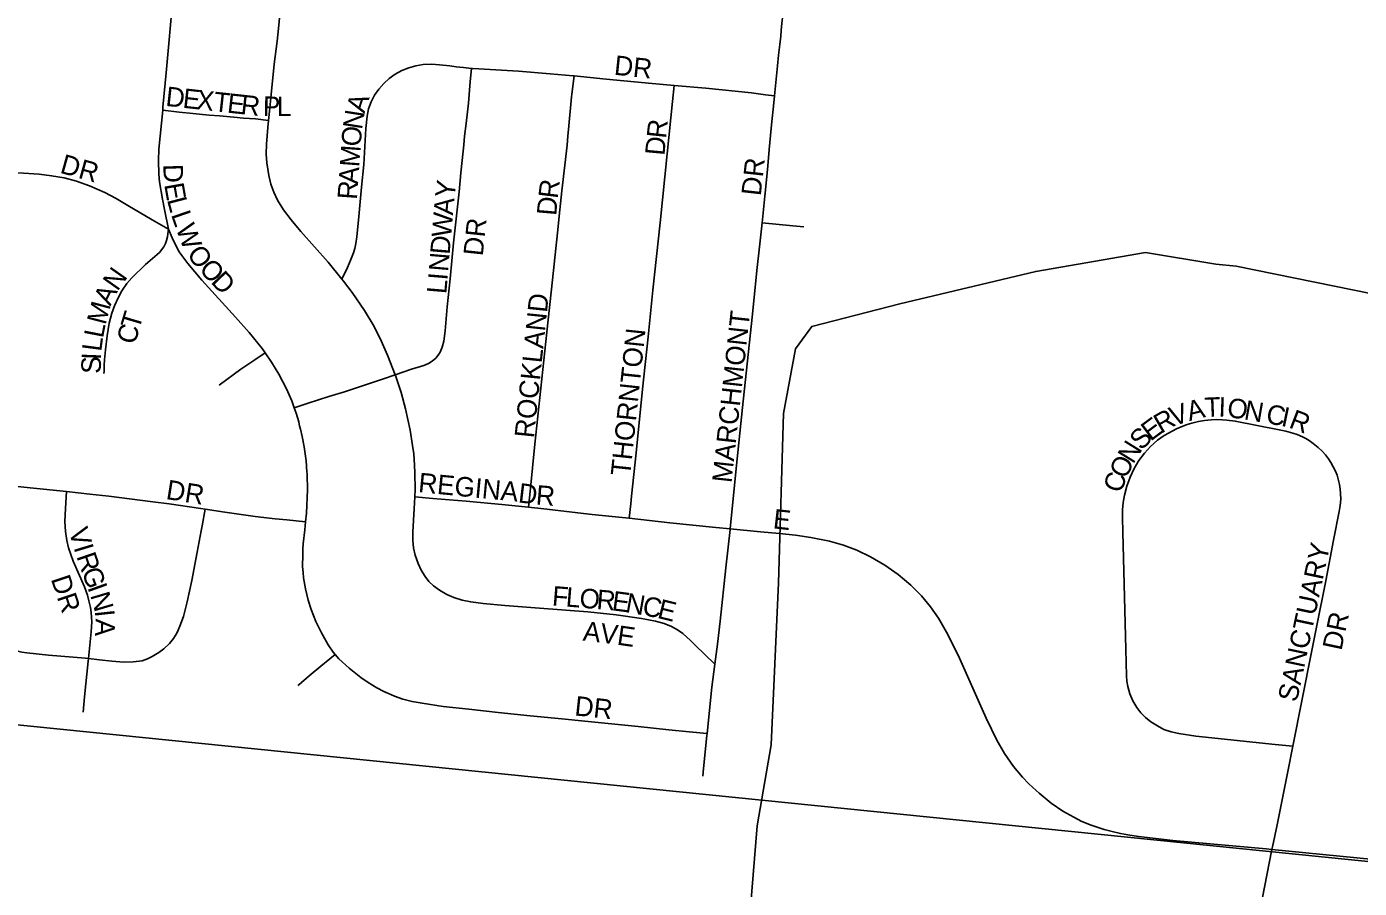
# Model space of a CAD drawing. Extents: x 1410790 to 1770854, y 448063 to 770588.
# Drawn here: x 1542300 to 1545713, y 660281 to 662488 of the extents above; entities that cross this region are included whole.
import ezdxf

# ---------------------------------------------------------------- set-up
doc = ezdxf.new("R2010")
doc.units = 0
for name, color, linetype in [('GM_X_City_Street', 7, 'Continuous'), ('GM_X_City_Street_Text', 7, 'Continuous'), ('GM_X_Minor_River', 7, 'Continuous'), ('GM_X_Section', 7, 'Continuous')]:
    doc.layers.add(name, color=color, linetype=linetype)

msp = doc.modelspace()

# ---------------------------------------------------------------- linework, layer by layer
at = {"layer": 'GM_X_City_Street'}
for points in [[(1542648.3, 662274), (1542649.1, 662282.1), (1542657.2, 662370.2), (1542675.1, 662569), (1542685.9, 662673.2), (1542692.8, 662791), (1542695.9, 662841.9)], [(1542919.1, 662248.1), (1542919.9, 662255.6), (1542921.5, 662271.9), (1542926, 662314.2), (1542934.1, 662392.4), (1542941.1, 662451), (1542944.7, 662483.5), (1542948.8, 662529.1), (1542949.9, 662535.6), (1542950.5, 662545.3), (1542956.1, 662600.9), (1542957.3, 662627.5), (1542956.3, 662647.7), (1542953.9, 662670.2), (1542950, 662690.7), (1542945.2, 662709.6), (1542934.9, 662744.4)], [(1544214.9, 662310.8), (1544217.6, 662336.4), (1544222.9, 662388.2), (1544225.5, 662414.8), (1544228.6, 662442.3), (1544231, 662463.6), (1544232.5, 662478.6), (1544234.1, 662497.5), (1544236.5, 662518), (1544238.1, 662534.6), (1544241.2, 662557.4), (1544244, 662590)], [(1543107.1, 661841.7), (1543121.8, 661871.6), (1543130.5, 661891.3), (1543136.8, 661908.7), (1543140, 661919.7), (1543143.1, 661932.3), (1543145.5, 661949.7), (1543151, 662001.7), (1543157.8, 662076.7), (1543163.6, 662135.5), (1543165.9, 662181.5), (1543168.3, 662227), (1543171.7, 662259.2), (1543175.7, 662277.8), (1543182.1, 662295.7), (1543190.8, 662312.6), (1543201.8, 662328.1), (1543214.5, 662342.4), (1543228.6, 662355.3), (1543244, 662366.6), (1543260.6, 662375.8), (1543278.3, 662383.1), (1543296.6, 662388.2), (1543315.5, 662391.1), (1543337.8, 662391.9), (1543356.9, 662390.5), (1543383.6, 662388), (1543400.1, 662385.6), (1543418.7, 662383.4), (1543425.3, 662382.5), (1543439, 662381.2)], [(1543244, 661596.3), (1543285.3, 661610.9), (1543316.7, 661620.6), (1543328.9, 661625.3), (1543338.8, 661631), (1543347.4, 661638.8), (1543353.7, 661646.3), (1543358.8, 661654.7), (1543364, 661666.8), (1543368.2, 661682.6), (1543371.7, 661708.7), (1543377, 661770.8), (1543384.8, 661842.6), (1543393.4, 661934.2), (1543407.2, 662064.8), (1543412.2, 662113.7), (1543418.1, 662169), (1543419.5, 662185.3), (1543421.4, 662208), (1543425.1, 662240.5), (1543431.2, 662292.5), (1543436.1, 662348.1), (1543439, 662381.2)], [(1543439, 662381.2), (1543441.6, 662381), (1543458, 662380.2), (1543559.5, 662374.3), (1543640.5, 662367.5), (1543699.7, 662362.3), (1543701.7, 662362.1)], [(1543585.5, 661257), (1543589.6, 661297.8), (1543601.7, 661418.6), (1543609.3, 661490.3), (1543632.3, 661705.7), (1543646.9, 661839.4), (1543659.1, 661960.1), (1543665.2, 662018.8), (1543670.4, 662067.7), (1543683.8, 662185), (1543685.8, 662207.8), (1543688.2, 662233.8), (1543695.3, 662308.7), (1543696.1, 662315.2), (1543701.7, 662362.1)], [(1543701.7, 662362.1), (1543784.4, 662353.3), (1543901.9, 662342.8), (1543957.8, 662337.7)], [(1543843.3, 661228.9), (1543846.8, 661266), (1543848.7, 661285.7), (1543860.5, 661396.7), (1543877.4, 661560), (1543891.2, 661693.9), (1543903.9, 661813.3), (1543922, 661986), (1543940.6, 662162.4), (1543953.7, 662296.4), (1543957.8, 662337.7)], [(1543957.8, 662337.7), (1544038.9, 662330.2), (1544156.3, 662318.7), (1544191.7, 662313.9), (1544214.9, 662310.8)], [(1544183.6, 661985.6), (1544190.2, 662053.9), (1544194.3, 662095.6), (1544198.2, 662131.3), (1544201.6, 662173.3), (1544207.9, 662245), (1544212.1, 662284.3), (1544214.9, 662310.8)], [(1542663.5, 661969.1), (1542652.9, 662019.4), (1542647.7, 662046.5), (1542639.8, 662090.9), (1542638.1, 662110), (1542637.2, 662145.6), (1542638.4, 662174.7), (1542648.3, 662274)], [(1542648.3, 662274), (1542690.6, 662268.9), (1542725.3, 662265.8), (1542767.1, 662261.8), (1542793.9, 662259.5), (1542830.9, 662256.3), (1542855.4, 662254), (1542885.7, 662251.9), (1542919.1, 662248.1)], [(1543107.1, 661841.7), (1543071.8, 661884.6), (1543002.3, 661963.3), (1542977, 661993.1), (1542957.6, 662019.2), (1542942.2, 662043.7), (1542932.7, 662063.9), (1542925.3, 662085.1), (1542920.1, 662107), (1542915, 662139), (1542913.4, 662161.5), (1542914, 662187.4), (1542917.2, 662229.6), (1542919.1, 662248.1)], [(1542237.1, 662115.8), (1542291.8, 662112.8), (1542331.7, 662109.9), (1542364, 662106.3), (1542396.4, 662100.6), (1542427.3, 662092.6), (1542461.2, 662080.2), (1542500.5, 662063.7), (1542529.4, 662048.3), (1542559.5, 662030.4), (1542621.2, 661993.6), (1542663.5, 661969.1)], [(1542498, 661599.6), (1542498.3, 661606), (1542498.8, 661621.6), (1542499.5, 661634.4), (1542501.5, 661660.7), (1542505.8, 661696.6), (1542511.6, 661729), (1542518.2, 661754.5), (1542524.8, 661773), (1542534.3, 661793.9), (1542543.8, 661811.2), (1542556.8, 661830), (1542569.6, 661844.4), (1542604.2, 661878.5), (1542639.9, 661910), (1542651.2, 661923.8), (1542655.4, 661932.6), (1542658, 661940.6), (1542660.3, 661949.7), (1542661.9, 661957.1), (1542663.5, 661969.1)], [(1542910.7, 661652.5), (1542902.8, 661663.9), (1542869.4, 661704.8), (1542834.6, 661744.2), (1542748.6, 661838.9), (1542712.7, 661881.1), (1542697.2, 661901.8), (1542690.9, 661911.2), (1542685.6, 661921), (1542673, 661947.2), (1542663.5, 661969.1)], [(1544101.4, 661201.8), (1544117.3, 661356.4), (1544133.4, 661512.8), (1544157.7, 661744.1), (1544171, 661871.2), (1544175.8, 661916.6), (1544183.6, 661985.6)], [(1544183.6, 661985.6), (1544262.2, 661977.8), (1544290.2, 661975.5)], [(1543244, 661596.3), (1543223.9, 661646.8), (1543205.2, 661689), (1543187, 661724.2), (1543165.2, 661761.1), (1543133.5, 661807.4), (1543111.5, 661836.2), (1543107.1, 661841.7)], [(1542792.8, 661570), (1542848.6, 661610.6), (1542884, 661634.4), (1542910.7, 661652.5)], [(1542985.1, 661511.9), (1542978.7, 661529.7), (1542965.6, 661560.1), (1542946.1, 661598), (1542927.2, 661628.9), (1542910.7, 661652.5)], [(1542985.1, 661511.9), (1543020.6, 661523.5), (1543073.7, 661540.7), (1543114.2, 661553.1), (1543214.1, 661585.8), (1543244, 661596.3)], [(1543294, 661283.5), (1543294.8, 661302.6), (1543293.9, 661345.5), (1543293, 661365.2), (1543291.1, 661393.8), (1543288.4, 661415.7), (1543282, 661454.6), (1543270.5, 661509.5), (1543259.3, 661550.9), (1543244.6, 661594.7), (1543244, 661596.3)], [(1543014.3, 661220.1), (1543016.6, 661242.1), (1543019.2, 661301.4), (1543018.2, 661341), (1543017.6, 661349.5), (1543017, 661359), (1543016.7, 661363.1), (1543015.5, 661376.3), (1543010.5, 661411.8), (1543005.8, 661438), (1543001.6, 661456.7), (1542999.1, 661465.7), (1542998.2, 661469.8), (1542996.6, 661476.3), (1542989.9, 661498.5), (1542985.1, 661511.9)], [(1545542.3, 660644.9), (1545497.5, 660649.5), (1545293.8, 660670.5), (1545250.8, 660677.5), (1545230.9, 660682.2), (1545212.1, 660687.7), (1545195.4, 660697.2), (1545178.6, 660707.7), (1545165.3, 660718.5), (1545153.3, 660730.8), (1545142.7, 660744.3), (1545132.7, 660761.2), (1545125, 660779.3), (1545119.6, 660798.2), (1545117.3, 660811.8), (1545116.4, 660825.5), (1545114.6, 660893.5), (1545112.1, 660993.4), (1545109.5, 661093.4), (1545106.9, 661193.4), (1545105.9, 661231), (1545106.2, 661250.1), (1545107.9, 661269.1), (1545111, 661287.9), (1545117.1, 661311.4), (1545125.4, 661334.3), (1545135.9, 661356.3), (1545148.1, 661376.5), (1545162.2, 661395.5), (1545178, 661413.1), (1545195.4, 661429.2), (1545212.6, 661440.5), (1545233, 661451.7), (1545244.6, 661457.8), (1545256.8, 661463.2), (1545271.9, 661469), (1545283.4, 661472.5), (1545300.5, 661476.4), (1545316, 661479.2), (1545332.9, 661480.6), (1545346.7, 661481.6), (1545362.4, 661481), (1545373, 661480.4), (1545395, 661477.7), (1545507.6, 661455.7), (1545524.8, 661451.7), (1545542.6, 661447), (1545553.8, 661443.3), (1545567, 661437.6), (1545575.5, 661433.3), (1545583.9, 661428.5), (1545594.8, 661420.6), (1545607.5, 661410), (1545617.7, 661400.7), (1545625.9, 661391.4), (1545634.1, 661381.1), (1545639.9, 661371.6)], [(1545542.3, 660644.9), (1545590.4, 660885.7), (1545603.4, 660950), (1545627.2, 661069), (1545646.6, 661172.4), (1545661.4, 661246.1), (1545663.3, 661261.6), (1545665, 661278), (1545664.8, 661292.1), (1545663.8, 661303.4), (1545661.8, 661315), (1545659.7, 661325.3), (1545655.5, 661339.1), (1545651.3, 661349.4), (1545639.9, 661371.6)], [(1542165.3, 661322), (1542309.1, 661306.8), (1542401.8, 661297.1)], [(1542458.1, 660869.7), (1542465.3, 660937.7), (1542466.7, 660963.9), (1542465.3, 660987.2), (1542463.2, 661000.5), (1542459.6, 661017), (1542455.5, 661031.7), (1542447.9, 661053.2), (1542419.5, 661119.4), (1542407.4, 661153.3), (1542402.5, 661172.2), (1542399.1, 661194.8), (1542397.8, 661220.9), (1542399.5, 661253.6), (1542401.8, 661297.1)], [(1542401.8, 661297.1), (1542462.1, 661290.7), (1542510.5, 661285.7), (1542622.9, 661271.2), (1542665.2, 661266.1), (1542745.9, 661254.2), (1542757.1, 661252.3)], [(1544062.2, 660855), (1544011.9, 660904.1), (1544000.1, 660915.6), (1543980.2, 660933.3), (1543966.4, 660943.2), (1543951.6, 660951.3), (1543932.9, 660959), (1543910.4, 660965.3), (1543874.5, 660972), (1543809.3, 660981.1), (1543737.4, 660989), (1543612.9, 660998.3), (1543524.8, 661005.6), (1543469.4, 661010.8), (1543437.1, 661014.6), (1543415.1, 661019.1), (1543393.7, 661026), (1543376.1, 661033.6), (1543356.8, 661044.7), (1543341.6, 661056.2), (1543330.3, 661067.2), (1543320.4, 661079.6), (1543310.4, 661095.8), (1543302.2, 661113.1), (1543295, 661134.3), (1543290.9, 661152.9), (1543288.7, 661171.9), (1543288.6, 661194.4), (1543292.7, 661253.2), (1543294, 661283.5)], [(1543294, 661283.5), (1543340.4, 661279.8), (1543425.4, 661273.1), (1543516.8, 661264.2), (1543585.5, 661257)], [(1542458.1, 660869.7), (1542486.6, 660866.4), (1542518.2, 660862.8), (1542548.5, 660860.6), (1542572.7, 660860.8), (1542595.8, 660863.8), (1542609.6, 660869), (1542621.2, 660874.8), (1542638.1, 660884.9), (1542651.2, 660894.6), (1542665.4, 660908.1), (1542675.8, 660920.6), (1542684.5, 660934.4), (1542688.3, 660941.9), (1542692.6, 660952.4), (1542701.3, 660977.2), (1542711.3, 661015.2), (1542723.2, 661069.5), (1542736.5, 661142.2), (1542747, 661196.9), (1542749.4, 661209.9), (1542757.1, 661252.3)], [(1542757.1, 661252.3), (1542807.2, 661244.1), (1542884.8, 661233.3), (1542936, 661227.6), (1542966.1, 661224.8), (1543014.3, 661220.1)], [(1543585.5, 661257), (1543624.4, 661253), (1543748.2, 661238.5), (1543816.7, 661231.8), (1543843.3, 661228.9)], [(1543090, 660880.1), (1543085, 660885.9), (1543072.2, 660904.3), (1543055.1, 660935.7), (1543040.8, 660964.8), (1543028.7, 660994.8), (1543021, 661019.5), (1543013.9, 661047.9), (1543009.2, 661076.7), (1543007.7, 661089.7), (1543006.6, 661105.7), (1543006.8, 661134.9), (1543007.3, 661151), (1543008, 661163.8), (1543012.1, 661199.5), (1543014.3, 661220.1)], [(1543843.3, 661228.9), (1543947, 661217.4), (1544064.4, 661205.5), (1544101.4, 661201.8)], [(1544062.2, 660855), (1544068.8, 660906.8), (1544076.3, 660965.3), (1544090.8, 661102.2), (1544101.2, 661199.9), (1544101.4, 661201.8)], [(1544101.4, 661201.8), (1544178.8, 661194.5), (1544227.5, 661189.7), (1544269, 661185.5), (1544307.7, 661179.6), (1544355.6, 661170.6), (1544391.5, 661160.2), (1544426.1, 661147.3), (1544461.2, 661130.5), (1544497.5, 661109.1), (1544532, 661084.7), (1544564.1, 661057.4), (1544591.4, 661029.8), (1544614.2, 661002.4), (1544634.6, 660973.2), (1544655.9, 660936.7), (1544685.2, 660878.4), (1544756.9, 660716.6), (1544784.2, 660660.3), (1544804, 660625.9), (1544826.8, 660593.3), (1544850.4, 660565.4), (1544866.6, 660548.6), (1544885.5, 660531.6), (1544892.8, 660524.8), (1544923.5, 660499.5), (1544953.7, 660478.9), (1544981.4, 660463.3), (1545002, 660452.4), (1545025.8, 660442.6), (1545059.6, 660432), (1545080.1, 660426.6), (1545101.3, 660421.5), (1545119.9, 660417.8), (1545146.9, 660413.6), (1545235.1, 660403.3), (1545473.7, 660381.9), (1545488.9, 660380.4)], [(1541884.1, 661009.3), (1541919.6, 661006.8), (1542004.7, 661000.9), (1542034, 660997.1), (1542062.9, 660991), (1542088.1, 660983.5), (1542098.4, 660979.5), (1542115.5, 660972.5), (1542135.8, 660961.8), (1542202.4, 660919.8), (1542231.5, 660904.6), (1542255.8, 660894.7), (1542277.8, 660888.1), (1542287.5, 660885.9), (1542300.4, 660883.8), (1542355.9, 660878.4), (1542450.8, 660870.6), (1542458.1, 660869.7)], [(1542444.7, 660732.1), (1542448, 660771.3), (1542457.3, 660862.7), (1542458.1, 660869.7)], [(1542994.5, 660800.1), (1542996.9, 660802.2), (1543023.7, 660825.5), (1543053.5, 660850.2), (1543076, 660868.7), (1543090, 660880.1)], [(1544042.5, 660677.4), (1543996.6, 660681.8), (1543944.5, 660686.9), (1543866.3, 660695.3), (1543729.3, 660709.4), (1543670.6, 660715.1), (1543589, 660723.1), (1543507.5, 660731.2), (1543432.6, 660739.8), (1543366.4, 660747), (1543312.4, 660755), (1543287.1, 660759.5), (1543263.7, 660765.6), (1543242.2, 660773.4), (1543226.3, 660779.6), (1543215, 660785.2), (1543196.5, 660794.4), (1543174.6, 660808), (1543155.9, 660820.6), (1543125.6, 660845.1), (1543099.5, 660869), (1543090, 660880.1)], [(1544042.5, 660677.4), (1544054.9, 660796.3), (1544062.2, 660855)], [(1544031.1, 660568.2), (1544033.2, 660587.8), (1544042, 660672.5), (1544042.5, 660677.4)], [(1545488.9, 660380.4), (1545490.3, 660387.1), (1545502.3, 660443.8), (1545529.3, 660580), (1545542.3, 660644.9)], [(1545427.4, 660064.5), (1545488.9, 660380.4)], [(1545488.9, 660380.4), (1546002.7, 660330.4)]]:
    msp.add_lwpolyline(points, dxfattribs=at)
at = {"layer": 'GM_X_Minor_River'}
msp.add_lwpolyline([(1545997.5, 661752.3), (1545397.1, 661874.9), (1545345.1, 661879.9), (1545165.4, 661909.7), (1544884, 661861.2), (1544535.9, 661778), (1544310.4, 661720.3), (1544269.2, 661663), (1544237.8, 661497.1), (1544225, 661063.9), (1544206.7, 660648.9), (1544170.4, 660441), (1544141, 660074.5)], dxfattribs=at)
at = {"layer": 'GM_X_Section'}
for points in [[(1547388.1, 665548.9), (1546839.8, 660237.6), (1541524.6, 660775.6), (1542010.8, 666097.7)], [(1546839.8, 660237.6), (1546323.2, 654890.1), (1541102.2, 655436.4), (1540980.4, 655448.5), (1541524.6, 660775.6)]]:
    msp.add_lwpolyline(points, close=True, dxfattribs=at)

# ---------------------------------------------------------------- texts
at = {"layer": 'GM_X_City_Street_Text'}
for s, rotation, p in [('DR', 353.9946, (1543802.8, 662365.2)), ('D', 353.7588, (1542654.4, 662285.4)), ('E', 353.7606, (1542698.1, 662280.6)), ('X', 353.737, (1542733.1, 662276.8)), ('T', 353.768, (1542776.9, 662272)), ('E', 353.768, (1542811.9, 662268.2)), ('R', 353.747, (1542846.8, 662264.4)), ('P', 359.1531, (1542904.7, 662259.6)), ('L', 0.0195, (1542940.7, 662259.1)), ('A', 72.4635, (1543165, 662264.4)), ('N', 81.0802, (1543158.6, 662222.9)), ('R', 84.0139, (1543937.2, 662200.3)), ('O', 85.8443, (1543155.5, 662180.1)), ('D', 84.7353, (1543933.2, 662156.7)), ('M', 85.8495, (1543151.7, 662127.4)), ('DR', 344.4662, (1542383.1, 662114.2)), ('DR', 83.6638, (1544179.7, 662053.3)), ('D', 272.0439, (1542649.7, 662135.4)), ('A', 85.8443, (1543148.5, 662083.5)), ('E', 279.997, (1542652, 662083.9)), ('R', 85.8434, (1543145.6, 662044)), ('Y', 82.9888, (1543395.2, 662047.3)), ('R', 83.0376, (1543659.7, 662046.1)), ('L', 284.6893, (1542659.1, 662044.9)), ('A', 85.1561, (1543391.6, 662004)), ('D', 85.0875, (1543656, 662002.8)), ('L', 289.1242, (1542669.2, 662006.8)), ('W', 85.1526, (1543386.7, 661947)), ('W', 290.4973, (1542681.2, 661972.3)), ('DR', 83.9877, (1543467.9, 661899.2)), ('D', 85.1561, (1543383, 661903.1)), ('O', 306.401, (1542708.4, 661905.4)), ('N', 85.1561, (1543379.3, 661859.3)), ('N', 54.7824, (1542532.5, 661808.7)), ('O', 313.7809, (1542739.1, 661864.6)), ('D', 313.7713, (1542769.5, 661832.9)), ('L', 85.1592, (1543374.5, 661802.3)), ('I', 85.142, (1543377.4, 661837.3)), ('A', 64.0019, (1542514.3, 661771)), ('ROCKLAND', 84.0689, (1543598.9, 661432.9)), ('M', 75.2393, (1542501.8, 661722.4)), ('T', 73.3583, (1542587.9, 661709.9)), ('MARCHMONT', 83.7961, (1544104.9, 661318.1)), ('L', 79.1588, (1542495.4, 661688.7)), ('C', 75.2039, (1542577.9, 661672)), ('L', 82.5462, (1542490.9, 661654.6)), ('THORNTON', 83.9916, (1543845.3, 661335.9)), ('S', 89.7131, (1542490, 661599)), ('I', 87.8797, (1542490.2, 661633.8)), ('V', 19.1054, (1545236.8, 661463.7)), ('A', 13.8613, (1545277.3, 661477.7)), ('T', 2.4047, (1545317.4, 661487.9)), ('I', 357.8579, (1545351.5, 661489.4)), ('O', 351.8421, (1545372.1, 661488.7)), ('N', 350.1155, (1545415.3, 661482.5)), ('C', 350.0666, (1545471.6, 661472.7)), ('E', 36.6841, (1545177.9, 661424.8)), ('R', 29.9497, (1545204.8, 661444.9)), ('I', 348.2442, (1545510.2, 661465.9)), ('R', 338.9607, (1545529.7, 661462.1)), ('S', 45.6279, (1545154.8, 661401)), ('N', 58.1777, (1545133.4, 661365.9)), ('O', 64.1876, (1545114.9, 661327.5)), ('DR', 351.0215, (1542654.9, 661278.4)), ('REGINA', 354.5106, (1543301.4, 661296)), ('D', 353.3183, (1543557.1, 661269.6)), ('R', 355.325, (1543602.7, 661264.2)), ('C', 72.1448, (1545103.4, 661291.5)), ('E', 353.5728, (1544209.6, 661203.3)), ('V', 286.4753, (1542407.3, 661196.9)), ('I', 286.8833, (1542419.9, 661154.3)), ('SANCTUARY', 78.0409, (1545552.6, 660756.2)), ('R', 289.0311, (1542426.9, 661131.4)), ('DR', 288.4295, (1542361.6, 661073.6)), ('G', 289.8954, (1542440.1, 661093.1)), ('I', 289.7832, (1542455, 661051.8)), ('N', 286.5129, (1542462.2, 661031.8)), ('F', 355.4326, (1543644.2, 661005.7)), ('L', 355.4326, (1543679.3, 661002.9)), ('O', 355.427, (1543714.3, 661000.1)), ('R', 355.308, (1543758.2, 660996.6)), ('E', 352.3819, (1543797, 660993.4)), ('N', 349.8711, (1543831.3, 660988.8)), ('C', 349.5735, (1543874.5, 660981.1)), ('E', 346.0665, (1543912.7, 660974.1)), ('I', 276.1543, (1542474.3, 660992)), ('DR', 78.105, (1545666.7, 660888.3)), ('A', 268.0763, (1542476.6, 660972)), ('A', 353.5826, (1543723, 660915.8)), ('V', 352.791, (1543766.5, 660910.9)), ('E', 351.6922, (1543809.9, 660905.4)), ('DR', 353.9826, (1543701.6, 660724.1))]:
    msp.add_text(s, height=50, rotation=rotation, dxfattribs=at).set_placement(p)

doc.saveas('drawing.dxf')
